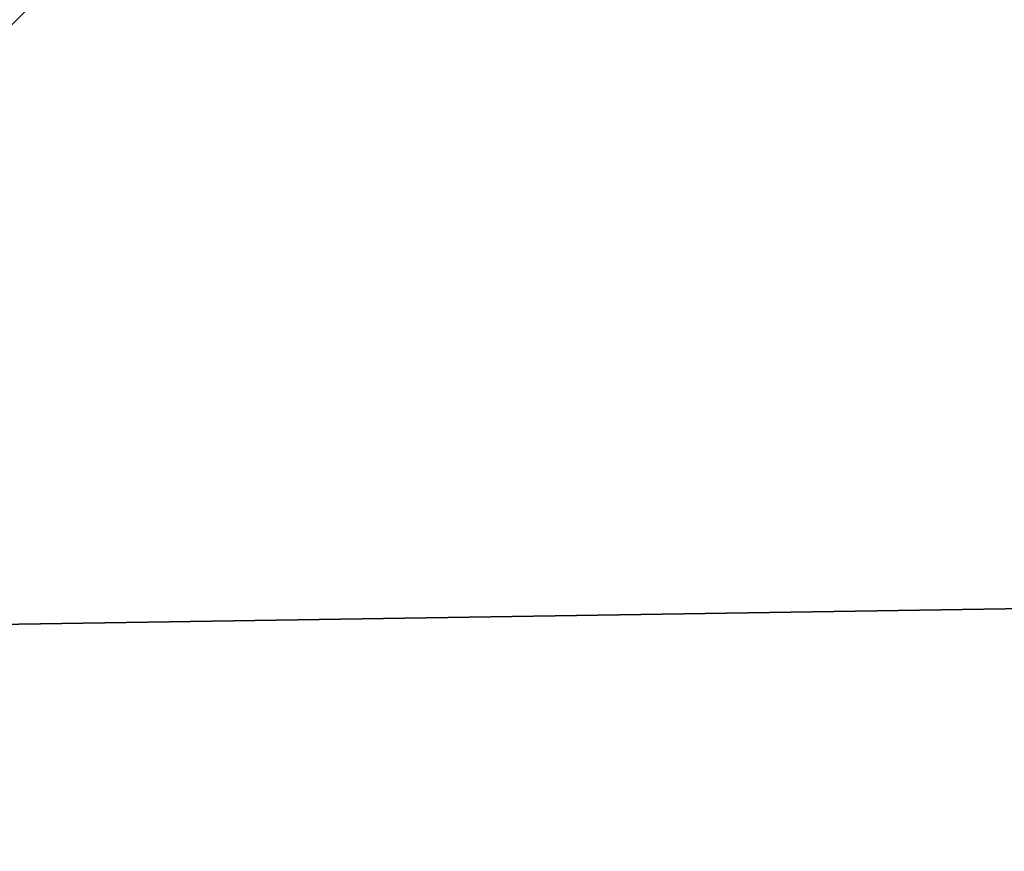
# Model space of a CAD drawing. Extents: x -250 to 250, y -697 to 625.
# Tile 365 of 656: x 2.746 to 3.047, y -509.26 to -509.005. Entities that reach past the tile are written whole.
import ezdxf

# ---------------------------------------------------------------- set-up
doc = ezdxf.new("R2010")
doc.units = 0
doc.header["$LTSCALE"] = 25.405557
for name, color, linetype in [('2135', 7, 'CONTINUOUS'), ('2136', 7, 'CONTINUOUS'), ('2138', 7, 'CONTINUOUS'), ('2156', 7, 'CONTINUOUS'), ('271', 7, 'CONTINUOUS'), ('3011', 7, 'CONTINUOUS'), ('3020', 7, 'CONTINUOUS'), ('3342', 7, 'CONTINUOUS')]:
    doc.layers.add(name, color=color, linetype=linetype)

msp = doc.modelspace()

# ---------------------------------------------------------------- linework, layer by layer
at = {"layer": '2135', "color": 7, "linetype": 'CONTINUOUS'}
for points in [[(7.44854, -509.69086, 68.65), (0, -506.6, 68.65), (0, -508.14168, 68.65), (7.44854, -509.69086, 68.65)], [(7.44854, -509.69086, 68.65), (0, -508.14168, 68.65), (7.86264, -512.13076, 68.65), (7.44854, -509.69086, 68.65)]]:
    msp.add_3dface(points, dxfattribs=at)
at = {"layer": '2136', "color": 7, "linetype": 'CONTINUOUS'}
msp.add_3dface([(0, -507.5, 15.65), (7.55537, -511.03929, 15.65), (0, -510.4, 15.65), (0, -507.5, 15.65)], dxfattribs=at)
at = {"layer": '2138', "color": 7, "linetype": 'CONTINUOUS'}
for points in [[(0, -506.5, 56.75), (0, -506.5, 68.55), (7.52142, -509.61868, 68.55), (0, -506.5, 56.75)], [(0, -506.5, 16.65), (4.08968, -507.37289, 27.05004), (8.27287, -510.34274, 16.65), (0, -506.5, 16.65)], [(0, -506.5, 56.75), (7.52142, -509.61868, 68.55), (3.51969, -507.14302, 55.37323), (0, -506.5, 56.75)]]:
    msp.add_3dface(points, dxfattribs=at)
at = {"layer": '2156', "color": 7, "linetype": 'CONTINUOUS'}
for points in [[(0, -506.5, 16.65), (8.27287, -510.34274, 16.65), (0, -506.79289, 15.94289), (0, -506.5, 16.65)], [(8.27287, -510.34274, 16.65), (0, -507.5, 15.65), (0, -506.79289, 15.94289), (8.27287, -510.34274, 16.65)], [(7.55537, -511.03929, 15.65), (0, -507.5, 15.65), (8.27287, -510.34274, 16.65), (7.55537, -511.03929, 15.65)]]:
    msp.add_3dface(points, dxfattribs=at)
at = {"layer": '271', "color": 7, "linetype": 'CONTINUOUS'}
for points in [[(210, -506, -11), (210, -512.46564, -8.89919), (-210, -506, -11), (210, -506, -11)], [(-210, -506, -11), (210, -512.46564, -8.89919), (-210, -512.46564, -8.89919), (-210, -506, -11)], [(210, -512.46564, 8.89919), (210, -506, 11), (-210, -512.46564, 8.89919), (210, -512.46564, 8.89919)], [(210, -506, 11), (-210, -506, 11), (-210, -512.46564, 8.89919), (210, -506, 11)]]:
    msp.add_3dface(points, dxfattribs=at)
at = {"layer": '3011', "color": 7, "linetype": 'CONTINUOUS'}
for points in [[(0, -506.5, 68.55), (7.44854, -509.69086, 68.65), (7.52142, -509.61868, 68.55), (0, -506.5, 68.55)], [(7.44854, -509.69086, 68.65), (0, -506.5, 68.55), (0, -506.52929, 68.62071), (7.44854, -509.69086, 68.65)], [(0, -506.6, 68.65), (7.44854, -509.69086, 68.65), (0, -506.52929, 68.62071), (0, -506.6, 68.65)]]:
    msp.add_3dface(points, dxfattribs=at)
at = {"layer": '3020', "color": 7, "linetype": 'CONTINUOUS'}
for points in [[(7.86264, -512.13076, 68.65), (0, -508.14168, 68.65), (5.81215, -513.50344, 68.55), (7.86264, -512.13076, 68.65)], [(0, -508.14168, 68.65), (0, -509.36642, 68.62499), (5.81215, -513.50344, 68.55), (0, -508.14168, 68.65)]]:
    msp.add_3dface(points, dxfattribs=at)
at = {"layer": '3342', "color": 7, "linetype": 'CONTINUOUS'}
for points in [[(2.99995, -508.75, 48.65), (0, -508.75, 51.65), (2.5, -509.25, 48.65), (2.99995, -508.75, 48.65)], [(2.99995, -508.75, 48.65), (2.5, -509.25, 48.65), (0, -509.25, 46.15), (2.99995, -508.75, 48.65)], [(2.99995, -508.75, 48.65), (0, -509.25, 46.15), (0, -508.89645, 46.00355), (2.99995, -508.75, 48.65)]]:
    msp.add_3dface(points, dxfattribs=at)

doc.saveas('drawing.dxf')
